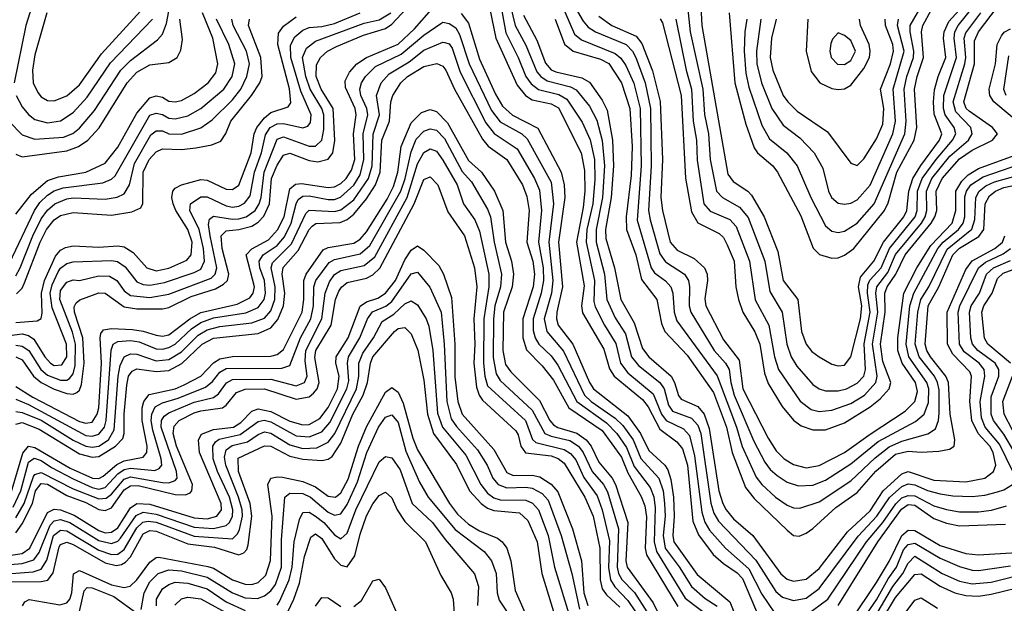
# Model space of a CAD drawing. Header units: inches. Extents: x 990535 to 1117859, y 769386 to 892122.
# Tile 979 of 1056: x 1064642 to 1067731, y 883577 to 885408. Entities that reach past the tile are written whole.
import ezdxf

# ---------------------------------------------------------------- set-up
doc = ezdxf.new("R2010")
doc.units = ezdxf.units.IN
doc.header["$MEASUREMENT"] = 0
doc.layers.add('B0868', color=7, linetype='Continuous')

msp = doc.modelspace()

# ---------------------------------------------------------------- linework, layer by layer
at = {"layer": 'B0868', "color": 5}
for points, elevation in [([(1064610, 886140.8), (1064730, 886195.1), (1064830, 886208.1), (1064870, 886202.6), (1064970, 886162), (1065001.1, 886141.1), (1065024.3, 886110), (1065026.1, 886090), (1065016, 886070), (1064985.6, 886034.4), (1064964.4, 885995.6), (1064941.3, 885910), (1064923.4, 885870), (1064754.2, 885550), (1064693.7, 885470), (1064673.6, 885430), (1064661.7, 885390), (1064625, 885210)], 4160), ([(1066152.8, 885572.8), (1066196.3, 885390), (1066230, 885327.9), (1066264.9, 885244.9), (1066276.8, 885230), (1066296.5, 885216.5), (1066370, 885197.3), (1066388, 885188), (1066430, 885136.6), (1066453.1, 885093.1), (1066469.6, 885029.6), (1066476.8, 884950), (1066470.3, 884850), (1066450.3, 884750), (1066450.7, 884710), (1066477, 884610), (1066484.3, 884530), (1066510, 884472.2), (1066542.7, 884422.7), (1066561.4, 884350), (1066583.1, 884323.1), (1066650.3, 884270), (1066663.9, 884250), (1066678.1, 884198.1), (1066690, 884179.7), (1066750, 884158.1), (1066770, 884136.3), (1066778.8, 884110), (1066810.7, 883890.7), (1066820, 883860), (1066834.1, 883834.1), (1066952.1, 883712.1), (1067014.2, 883614.2), (1067035.6, 883595.6), (1067070, 883585.4), (1067110, 883592.9), (1067150, 883623), (1067272.4, 883787.6), (1067331.3, 883850), (1067370.7, 883909.3), (1067410, 883943.4), (1067430, 883951.5), (1067450, 883948.6), (1067490, 883931), (1067530, 883920.1), (1067570, 883913.7), (1067630, 883912), (1067670, 883915.8), (1067710, 883926.1), (1067730, 883932.9), (1067756.5, 883950)], 3960), ([(1064609, 885089), (1064650, 885046.5), (1064690, 885033.6), (1064779.9, 885040.1), (1064808.7, 885051.3), (1064830, 885067.6), (1064876.7, 885123.3), (1064959.8, 885250), (1064990, 885280.2), (1065074.7, 885345.3), (1065090, 885362.5), (1065103.2, 885396.8), (1065128.1, 885530)], 4140), ([(1066359.5, 885490), (1066410, 885403.4), (1066425.3, 885385.3), (1066448.3, 885370), (1066544.7, 885330), (1066564.4, 885310), (1066575.2, 885290), (1066604.2, 885210), (1066620.8, 885130), (1066623.7, 884950), (1066615.4, 884810), (1066619.9, 884779.9), (1066650, 884673.9), (1066668.5, 884648.5), (1066727.6, 884610), (1066740.1, 884590), (1066743.9, 884570), (1066742.9, 884510), (1066748.2, 884490), (1066820.7, 884370), (1066856.9, 884330), (1066868.4, 884310), (1066872.7, 884270), (1066883.6, 884230), (1066945.4, 884085.4), (1066980.2, 884020.2), (1066997, 883997), (1067018.3, 883978.3), (1067050, 883957.1), (1067085.1, 883945.1), (1067130, 883947.7), (1067170, 883963.1), (1067250, 884014.4), (1067335.8, 884084.2), (1067452.7, 884147.3), (1067479.3, 884170), (1067493, 884207), (1067494.2, 884250), (1067487.8, 884270), (1067431.2, 884350), (1067422.9, 884390), (1067434.7, 884510), (1067447.5, 884550), (1067522.4, 884690), (1067539.3, 884710), (1067587.3, 884750), (1067601.5, 884770), (1067607.6, 884790), (1067607.5, 884852.5), (1067612.2, 884870), (1067625.9, 884890), (1067664.5, 884915.5), (1067810, 884965.6)], 4060), ([(1064630, 884257.1), (1064683.3, 884223.3), (1064830, 884147.3), (1064850, 884141.7), (1064870, 884145.6), (1064885.5, 884170), (1064890.6, 884190), (1064898.6, 884330), (1064894.3, 884410), (1064896.5, 884423.5), (1064904.8, 884435.2), (1064930, 884439.5), (1064995.9, 884435.9), (1065030, 884431.3), (1065070, 884417.8), (1065090, 884415.1), (1065110, 884419.5), (1065176.1, 884470), (1065210, 884489), (1065324, 884516), (1065364.1, 884535.9), (1065374.7, 884550), (1065378.5, 884570), (1065352.4, 884670), (1065370.7, 884689.3), (1065422.4, 884717.6), (1065451.5, 884748.6), (1065471.5, 884790), (1065490, 884877), (1065507.9, 884892.1), (1065525.9, 884894.1), (1065610, 884881.2), (1065630, 884883.7), (1065650, 884894.2), (1065666.6, 884910), (1065683.5, 884936.5), (1065693.4, 884970), (1065689.7, 885050.3), (1065697.3, 885110), (1065694.2, 885130), (1065664.2, 885195.8), (1065663.8, 885216.2), (1065676.6, 885243.4), (1065700.3, 885270), (1065730.3, 885289.7), (1065830, 885331.8), (1065880.9, 885379.1), (1065950, 885458.3)], 3880), ([(1066110, 885478.3), (1066136.3, 885350), (1066203, 885203), (1066229.2, 885170), (1066250, 885157.3), (1066310, 885144.1), (1066332.2, 885132.2), (1066403.3, 884990), (1066414.6, 884934.6), (1066415.4, 884870), (1066410, 884818.5), (1066389.2, 884710), (1066412.6, 884572.6), (1066404.5, 884510), (1066407.9, 884487.9), (1066474.3, 884374.3), (1066492.5, 884312.5), (1066507.4, 884290), (1066596.3, 884216.3), (1066613.6, 884193.6), (1066650, 884123), (1066703.9, 884083.9), (1066721.1, 884061.1), (1066736.9, 884010), (1066754.1, 883834.1), (1066771.3, 883791.3), (1066817.6, 883730), (1066850, 883701.3), (1066892.6, 883672.6), (1066910, 883654.3), (1066976.8, 883496.8)], 3920), ([(1066148.4, 885470), (1066167, 885367), (1066205.8, 885290), (1066230, 885230), (1066246.8, 885206.8), (1066269.4, 885189.4), (1066333.3, 885173.3), (1066359.2, 885159.2), (1066406.5, 885086.5), (1066431.7, 885031.7), (1066445.2, 884970), (1066446.3, 884906.3), (1066440, 884830), (1066421.8, 884750), (1066419.1, 884710), (1066445, 884590), (1066443.8, 884523.8), (1066447.5, 884507.5), (1066476.4, 884450), (1066512.4, 884392.4), (1066526.9, 884330), (1066550, 884299.7), (1066630, 884234.3), (1066655.6, 884170), (1066670, 884150), (1066724.4, 884124.4), (1066743.3, 884103.3), (1066759.3, 884039.3), (1066782.3, 883862.3), (1066791.6, 883831.6), (1066806.4, 883806.4), (1066856.5, 883750), (1066930, 883685.4), (1066970, 883605), (1067010, 883546.7)], 3940), ([(1066651, 885411), (1066658.5, 885398.5), (1066717.4, 885170), (1066731.3, 884911.3), (1066750, 884804.8), (1066770, 884770.5), (1066836.9, 884736.9), (1066850, 884725), (1066862, 884702), (1066883.5, 884650), (1066888.7, 884570), (1066897.2, 884530), (1066910.6, 884490), (1066948.3, 884428.3), (1066964.6, 884390), (1066978.8, 884298.8), (1066990, 884266.7), (1067034, 884194), (1067070, 884152), (1067094.2, 884134.2), (1067130, 884121.1), (1067170, 884121.2), (1067230, 884143.4), (1067310, 884193.5), (1067341.2, 884218.8), (1067369.7, 884250), (1067375.1, 884270), (1067350, 884335.9), (1067342.8, 884390), (1067357.1, 884490), (1067356.5, 884550), (1067364, 884570), (1067391.1, 884610), (1067419.9, 884670), (1067502.1, 884770), (1067513.2, 884790), (1067519, 884810), (1067517.1, 884870), (1067536.3, 884910), (1067590, 884971.6), (1067630, 884998.5), (1067694.4, 885030), (1067709.9, 885050), (1067693.9, 885070), (1067620.7, 885120.7), (1067611.1, 885130), (1067604.1, 885150), (1067637.4, 885270), (1067637.8, 885342.2), (1067650.4, 885370), (1067710, 885448.8)], 4120), ([(1066737.2, 885450), (1066745.1, 885370), (1066785.1, 885190), (1066790.4, 885110.4), (1066803.1, 885050), (1066808.1, 884970), (1066827.7, 884870), (1066846.9, 884850), (1066900.4, 884820.4), (1066927.9, 884787.9), (1066979.9, 884650), (1066995.5, 884555.5), (1067034.3, 884490), (1067049.3, 884390), (1067062.8, 884350), (1067080.7, 884320.7), (1067130, 884263.8), (1067150, 884249.7), (1067170, 884243.4), (1067210, 884243.3), (1067235.6, 884250), (1067270, 884267.8), (1067290.2, 884290), (1067295.7, 884310), (1067291, 884391), (1067310.7, 884490), (1067301.7, 884550), (1067303.4, 884576.6), (1067309.5, 884590.5), (1067344.8, 884630), (1067370.8, 884690), (1067451.3, 884790), (1067457.6, 884810), (1067458.5, 884870), (1067473.3, 884910), (1067517.1, 884970), (1067568.7, 885030), (1067578.8, 885050), (1067574.2, 885070), (1067545.8, 885110), (1067540.1, 885130), (1067541.7, 885170), (1067581.1, 885290), (1067573.3, 885350), (1067576, 885370), (1067586, 885390), (1067634.5, 885450)], 4160), ([(1066779.2, 885450), (1066782.4, 885390), (1066863.8, 884923.8), (1066880.1, 884900.1), (1066926.9, 884870), (1066938, 884858), (1066977.6, 884790), (1067021.1, 884681.1), (1067036.9, 884590), (1067083.4, 884530), (1067095.3, 884430), (1067110, 884389.5), (1067127.4, 884367.4), (1067150, 884350.1), (1067190, 884327.4), (1067210, 884322), (1067230, 884324.2), (1067249.6, 884350.4), (1067280.3, 884470), (1067284.3, 884510), (1067273.4, 884570), (1067280.2, 884599.8), (1067321.9, 884650), (1067351.8, 884710), (1067416.3, 884790), (1067425.5, 884810), (1067431.5, 884870), (1067443.7, 884910), (1067468.8, 884951.2), (1067528.2, 885030), (1067535.3, 885050), (1067511.4, 885111.4), (1067508.8, 885150), (1067512.3, 885187.7), (1067523.7, 885230), (1067547.8, 885290), (1067540.7, 885350), (1067542.7, 885370), (1067557.4, 885402.6), (1067599.9, 885450)], 4180), ([(1066923.8, 885410), (1066916.7, 885370), (1066915.3, 885310), (1066920.4, 885240.4), (1066930, 885196.3), (1066970, 885077.3), (1066994.8, 885034.8), (1067048.8, 884990), (1067081.4, 884950), (1067124.2, 884850), (1067170, 884761.3), (1067190, 884744.4), (1067210, 884740.5), (1067230, 884744.5), (1067270, 884770.1), (1067322.6, 884830), (1067418.7, 885050), (1067423.6, 885090), (1067417.4, 885190), (1067425.6, 885230), (1067446.3, 885290), (1067447.7, 885310), (1067435.4, 885370), (1067436, 885390), (1067477.7, 885462.3)], 4240), ([(1064610, 884417.1), (1064650, 884422.6), (1064670, 884417.5), (1064686.2, 884406.2), (1064720.6, 884350), (1064739.4, 884330), (1064750, 884323.1), (1064774.8, 884325.2), (1064789.7, 884350), (1064789.6, 884390), (1064744.4, 884504.4), (1064738.3, 884550), (1064744.2, 884575.8), (1064763.4, 884616.6), (1064770, 884628.2), (1064790, 884642.7), (1064810, 884647.9), (1064930, 884652.4), (1064949, 884649), (1064973, 884633), (1065010, 884585.3), (1065030, 884577), (1065050, 884575.5), (1065096.6, 884583.4), (1065190, 884614.5), (1065210, 884625.7), (1065222.4, 884650), (1065218.4, 884690), (1065205, 884750), (1065176.4, 884810), (1065178.3, 884830), (1065210, 884852.2), (1065230, 884852.3), (1065290, 884823.8), (1065310, 884820.3), (1065330, 884823.1), (1065348, 884832), (1065365, 884855), (1065379, 884930), (1065400.9, 884990), (1065413.5, 885046.5), (1065428, 885070), (1065450, 885081.5), (1065470, 885083), (1065531, 885069), (1065545.8, 885074.2), (1065554.5, 885085.5), (1065556.9, 885110), (1065524.4, 885184.4), (1065493.2, 885290), (1065492, 885328), (1065505.3, 885354.7), (1065530, 885375.7), (1065550, 885383.5), (1065590, 885386.4), (1065630, 885395.9), (1065710, 885429.5)], 3960), ([(1064630, 884798), (1064678.8, 884861.2), (1064730, 884903.8), (1064764.5, 884915.5), (1064850, 884930), (1064910, 884958), (1064950, 885008.2), (1065010, 885114.9), (1065050, 885163.1), (1065070, 885168.9), (1065090, 885164.7), (1065110, 885153), (1065130, 885150.7), (1065150, 885154.4), (1065190, 885176.4), (1065233.3, 885210), (1065258, 885242), (1065263.7, 885270), (1065248.1, 885350), (1065215.6, 885430)], 4080), ([(1064630, 884386.5), (1064650, 884384.2), (1064670.4, 884370.4), (1064708.4, 884310), (1064730, 884292.8), (1064770, 884276.8), (1064790, 884276.8), (1064798, 884282), (1064810, 884296.9), (1064816.5, 884323.5), (1064817.7, 884390), (1064808.1, 884428.1), (1064767.8, 884530), (1064770, 884558), (1064790, 884584.7), (1064810, 884591.7), (1064830, 884590.1), (1064890, 884604.4), (1064923.9, 884603.9), (1064946.7, 884590), (1064970, 884557.4), (1064990, 884542.3), (1065050, 884536.8), (1065110, 884546.8), (1065242.6, 884597.4), (1065255.8, 884610), (1065260.7, 884630), (1065239.4, 884730), (1065234.5, 884765.5), (1065237.8, 884782.2), (1065250, 884791.7), (1065310, 884781.9), (1065330, 884783.7), (1065352.3, 884790), (1065380.8, 884810), (1065393.9, 884830), (1065399.5, 884850), (1065408.8, 884930), (1065450, 885033.1), (1065470, 885040.5), (1065550, 885011.1), (1065570, 885011.4), (1065590.1, 885029.9), (1065596.1, 885063.9), (1065596.3, 885110), (1065590.5, 885130), (1065554, 885190), (1065540, 885230), (1065529.8, 885290), (1065541.5, 885318.5), (1065570, 885340.6), (1065723.1, 885396.9), (1065770, 885408.3), (1065806.8, 885430)], 3940), ([(1064630.5, 884350.5), (1064650, 884341.3), (1064685.2, 884290), (1064710, 884269.5), (1064750, 884248.8), (1064790, 884234.7), (1064810, 884232.6), (1064821.5, 884238.5), (1064830, 884245.8), (1064836.4, 884263.6), (1064844.8, 884330), (1064840.4, 884410), (1064814.4, 884490), (1064812.7, 884507.3), (1064819.9, 884520.1), (1064831.3, 884528.7), (1064890, 884551.2), (1064910, 884550.1), (1064970, 884507.2), (1065010, 884501.2), (1065090, 884500.7), (1065110, 884505.6), (1065180.1, 884539.9), (1065256.3, 884563.7), (1065282, 884578), (1065293.9, 884590), (1065298.6, 884610), (1065277.8, 884690), (1065274.1, 884730), (1065290, 884745.9), (1065330, 884749.9), (1065370, 884760.4), (1065390, 884772.4), (1065408.5, 884791.4), (1065425.8, 884830), (1065431.9, 884910), (1065450, 884951.9), (1065470, 884983.4), (1065490, 884989.1), (1065550, 884966.1), (1065577.6, 884962.4), (1065609.6, 884970.4), (1065624.7, 884990), (1065630.8, 885029.2), (1065625.8, 885130), (1065587.5, 885190), (1065572.2, 885230), (1065573.2, 885266.8), (1065585.6, 885290), (1065608.3, 885310), (1065636, 885324), (1065720.3, 885359.7), (1065790, 885381), (1065810, 885394.1), (1065856.2, 885443.8)], 3920), ([(1064727.5, 885430), (1064690, 885297.6), (1064682.1, 885250), (1064684.7, 885210), (1064699.3, 885179.3), (1064710, 885166), (1064730, 885154.7), (1064750, 885153.6), (1064790, 885169.7), (1064830, 885204.1), (1064899.3, 885300.7), (1065032.3, 885447.7)], 4180), ([(1066027.7, 885427.7), (1066050, 885397.4), (1066084.4, 885284.4), (1066134.8, 885174.8), (1066157.3, 885137.3), (1066188.5, 885108.5), (1066268, 885068), (1066340.8, 884930), (1066350.2, 884890.2), (1066352, 884850), (1066332.1, 884710), (1066345.2, 884570), (1066326.9, 884490), (1066325.8, 884470), (1066332, 884450), (1066377.1, 884390), (1066430, 884270), (1066442.8, 884250), (1066550, 884164.8), (1066590, 884110.1), (1066616.2, 884056.2), (1066666.6, 884010), (1066675.6, 883995.6), (1066685, 883965), (1066692.9, 883910), (1066695.8, 883850), (1066690.9, 883790), (1066694.6, 883770), (1066767.1, 883667.2), (1066870, 883581.4), (1066885, 883545)], 3880), ([(1066222.8, 885422.8), (1066264.1, 885344.1), (1066292, 885272), (1066310, 885251.4), (1066324.4, 885244.4), (1066405.8, 885225.8), (1066430, 885212.5), (1066470, 885156.2), (1066484.7, 885124.7), (1066501.9, 885030), (1066505.1, 884950), (1066497.6, 884850), (1066480.1, 884750), (1066481.4, 884721.4), (1066508.4, 884630), (1066527.9, 884530), (1066570, 884457.1), (1066596, 884376), (1066615.6, 884350), (1066686.4, 884290), (1066696.8, 884270), (1066708.5, 884228.5), (1066717.3, 884217.3), (1066770, 884194.9), (1066790, 884170.4), (1066805.4, 884125.4), (1066835.7, 883930), (1066847.7, 883890), (1066858.6, 883870), (1066881.9, 883841.9), (1066942.6, 883790), (1067030, 883669.7), (1067050, 883652.6), (1067070, 883646.5), (1067110, 883652.7), (1067150, 883685.9), (1067238.9, 883801.1), (1067310, 883867.2), (1067350.9, 883930), (1067410, 883983.4), (1067430, 883990.2), (1067510, 883963.4), (1067610, 883958), (1067670.2, 883969.8), (1067697.7, 883990), (1067704.2, 884010), (1067696.5, 884050), (1067685.2, 884070), (1067648.9, 884110), (1067629, 884150), (1067623.2, 884210), (1067627.7, 884290), (1067623, 884303), (1067570, 884358.2), (1067553.2, 884390), (1067552, 884490), (1067610, 884624.8), (1067630, 884651.8), (1067701.2, 884690), (1067725, 884710), (1067732.9, 884730)], 3980), ([(1066352.5, 885432.5), (1066383.2, 885363.2), (1066404.6, 885344.6), (1066510, 885302.1), (1066527.8, 885287.8), (1066544.2, 885264.2), (1066568.8, 885208.8), (1066589.1, 885130), (1066591.5, 884950), (1066578.9, 884778.9), (1066622.9, 884630), (1066633.7, 884613.7), (1066668.6, 884588.6), (1066684.5, 884570), (1066691.4, 884550), (1066695.3, 884490), (1066703.7, 884463.7), (1066830.6, 884290.6), (1066890.9, 884130), (1066908.6, 884068.6), (1066953, 883973), (1066970.1, 883950), (1067013.4, 883910), (1067050, 883884.4), (1067070, 883876.6), (1067090, 883874.9), (1067150, 883895.6), (1067250, 883961.6), (1067326.2, 884033.8), (1067370, 884068.2), (1067410, 884085.9), (1067491.7, 884108.3), (1067515.3, 884124.7), (1067525, 884150), (1067526.7, 884173.3), (1067526.4, 884246.4), (1067522, 884270), (1067511.8, 884290), (1067463.6, 884350), (1067451.1, 884390), (1067459.8, 884490), (1067469.5, 884530), (1067494.8, 884570), (1067551.4, 884688.6), (1067628.7, 884751.3), (1067638.5, 884781.5), (1067642, 884850), (1067652.3, 884870), (1067673.3, 884886.7), (1067700.7, 884899.3), (1067809.9, 884930)], 4040), ([(1066459.3, 885419.3), (1066499.7, 885390), (1066576.1, 885356.1), (1066594, 885334), (1066627.9, 885247.9), (1066651.2, 885151.2), (1066658.4, 884970), (1066653.5, 884850), (1066658.8, 884810), (1066683.3, 884710), (1066705.1, 884685.1), (1066758.5, 884658.5), (1066790.7, 884630), (1066799.4, 884610), (1066800.2, 884590), (1066792.1, 884532.1), (1066794.6, 884510), (1066850, 884403.6), (1066899.4, 884339.4), (1066911.2, 884250), (1066990, 884094.9), (1067015.7, 884055.7), (1067040.3, 884030), (1067070, 884012.4), (1067110, 884002.4), (1067150, 884009.5), (1067230, 884050), (1067310, 884108.1), (1067420.4, 884179.6), (1067450.4, 884210), (1067458.4, 884241.6), (1067452.1, 884270), (1067411.1, 884330), (1067396.9, 884370), (1067396.6, 884410), (1067415.7, 884550), (1067457, 884630), (1067500.6, 884699.4), (1067567.1, 884770), (1067578.8, 884810), (1067579.1, 884870), (1067598, 884902), (1067618.1, 884921.9), (1067650, 884941.1), (1067785.5, 884990)], 4080), ([(1066700.9, 885410), (1066732.6, 885250), (1066750, 885190), (1066754.5, 885090), (1066765.7, 885030), (1066767.6, 884967.6), (1066788.4, 884830), (1066807.9, 884807.9), (1066870, 884781.1), (1066890, 884759.1), (1066931.3, 884650), (1066949.1, 884529.1), (1066992.4, 884450), (1067010.5, 884350), (1067022.2, 884310), (1067091.1, 884211.1), (1067125.3, 884185.3), (1067150, 884178.8), (1067190, 884182.7), (1067250, 884204.1), (1067292.5, 884230), (1067328.2, 884270), (1067332, 884290), (1067317.4, 884390), (1067334.1, 884490), (1067327.9, 884550), (1067331.3, 884570), (1067365.4, 884614.6), (1067390, 884671.9), (1067471.2, 884770), (1067483.1, 884790), (1067488.4, 884810), (1067486.7, 884870), (1067504, 884910), (1067560, 884980), (1067618.6, 885030), (1067630.2, 885050), (1067625.7, 885070), (1067579, 885119), (1067570.5, 885150), (1067607.3, 885270), (1067610.6, 885290), (1067604.8, 885350), (1067610, 885367.4), (1067657.9, 885430)], 4140), ([(1066868.2, 885430), (1066885.7, 885210), (1066920.6, 885080.6), (1066946.6, 885006.6), (1066956.9, 884990), (1067005, 884950), (1067019.7, 884930), (1067092.3, 884792.3), (1067131.5, 884691.5), (1067151.7, 884671.7), (1067190, 884660.1), (1067210, 884661.3), (1067230, 884669.7), (1067258.8, 884690), (1067355.4, 884810), (1067366.5, 884833.5), (1067394.4, 884930), (1067448.8, 885030), (1067456.9, 885070), (1067449.8, 885190), (1067457.4, 885230), (1067478, 885290), (1067471.1, 885370), (1067476, 885390), (1067502, 885438)], 4220), ([(1064610, 884644), (1064688.4, 884810), (1064705.4, 884834.6), (1064730, 884857.6), (1064750, 884870.9), (1064778.9, 884881.1), (1064903.3, 884896.7), (1064930, 884907.5), (1064942.2, 884917.8), (1065050, 885108.3), (1065070, 885114.7), (1065090, 885110.8), (1065110, 885099.6), (1065130, 885097.1), (1065170, 885106.3), (1065210, 885130.1), (1065282.2, 885190), (1065309.2, 885230), (1065316.7, 885270), (1065298.3, 885330), (1065259.4, 885410)], 4060), ([(1064630, 884458.2), (1064696.7, 884463.3), (1064709.3, 884470.7), (1064712.8, 884487.2), (1064710.8, 884550), (1064720.1, 884590), (1064754.3, 884665.7), (1064770, 884685.5), (1064786.1, 884693.9), (1064810, 884699.1), (1064890, 884694.8), (1064950, 884699.1), (1064970, 884695.3), (1064997.9, 884677.9), (1065041.6, 884630), (1065070, 884620.4), (1065110, 884629), (1065166.4, 884653.6), (1065180.3, 884670), (1065183.8, 884710), (1065170.1, 884750), (1065132.1, 884810), (1065124.1, 884830), (1065119.6, 884850), (1065122.4, 884870), (1065130, 884879.6), (1065149.8, 884890), (1065210, 884906.9), (1065230, 884905), (1065290, 884876.9), (1065310, 884875.8), (1065330, 884889.2), (1065368.1, 884990), (1065378.1, 885050), (1065386.7, 885070), (1065410, 885100.6), (1065430, 885116.9), (1065484.8, 885135.2), (1065492.7, 885147.3), (1065489, 885191), (1065452.4, 885330), (1065454.1, 885365.9), (1065470, 885387.7), (1065510, 885417)], 3980), ([(1064630, 884985.8), (1064650, 884978.4), (1064790, 884997.1), (1064826.5, 885010), (1064855.5, 885030), (1064891.3, 885068.7), (1064979.8, 885210), (1065010, 885243.3), (1065050, 885266.5), (1065110, 885273.7), (1065136.6, 885290), (1065147.6, 885312.4), (1065153.4, 885346.6), (1065144.5, 885410)], 4120), ([(1064630, 884604.5), (1064644.2, 884630), (1064683.6, 884730), (1064710, 884783.7), (1064729.3, 884810.7), (1064753, 884830), (1064790, 884845.7), (1064810, 884848.8), (1064910, 884845.4), (1064948.2, 884851.8), (1064970, 884861.8), (1064986.7, 884890), (1065002.7, 884957.3), (1065053.3, 885046.7), (1065070, 885059.3), (1065090, 885059.5), (1065110, 885050.3), (1065150, 885049.1), (1065210.8, 885069.2), (1065246.1, 885093.9), (1065310, 885157.3), (1065335.5, 885190), (1065355.2, 885230), (1065363.6, 885270), (1065353.3, 885310), (1065312.1, 885390), (1065307.6, 885410)], 4040), ([(1064630, 884217.6), (1064670, 884200.3), (1064850, 884103.1), (1064870, 884101), (1064890, 884107.8), (1064908.1, 884130), (1064913.9, 884150), (1064928.8, 884371.2), (1064935.4, 884390), (1064950, 884398.2), (1064990, 884401.9), (1065017.3, 884397.3), (1065070, 884375.8), (1065090, 884374), (1065110, 884379.1), (1065130.1, 884389.9), (1065181.7, 884438.3), (1065210, 884458), (1065250, 884472.2), (1065351.6, 884488.4), (1065390, 884504.7), (1065408.7, 884530), (1065413.4, 884550), (1065410.1, 884590), (1065395.2, 884630), (1065393.6, 884650), (1065405.8, 884670), (1065450, 884699.9), (1065472.9, 884727.1), (1065493.5, 884770), (1065509.1, 884830.9), (1065516.3, 884843.7), (1065530, 884854.3), (1065550, 884855), (1065610, 884843.8), (1065630, 884844.1), (1065649.1, 884850.9), (1065690, 884888.6), (1065710, 884920.9), (1065722.1, 884970), (1065719.8, 885050), (1065734.6, 885110), (1065731.7, 885130), (1065712.7, 885170), (1065709.2, 885190), (1065714.4, 885210), (1065726.9, 885230), (1065758.8, 885261.2), (1065839.4, 885300.6), (1065910, 885359.7), (1065963.7, 885396.3), (1065970, 885400.1), (1065990, 885396.3), (1066010, 885382.4), (1066022.1, 885362.1), (1066051.8, 885270), (1066122.8, 885122.8), (1066150, 885087.9), (1066217.1, 885050), (1066234.7, 885034.7), (1066310, 884897.9), (1066316.7, 884830), (1066301.7, 884710), (1066314.7, 884590), (1066310.2, 884550), (1066287.7, 884470), (1066295.7, 884430), (1066347.8, 884367.8), (1066414.4, 884230), (1066435.3, 884210), (1066510, 884158.3), (1066534.4, 884134.4), (1066566.8, 884090), (1066591.2, 884031.2), (1066647.1, 883970), (1066660.4, 883930), (1066665.5, 883890), (1066667.1, 883850), (1066660.8, 883790), (1066667, 883750), (1066711.2, 883691.2), (1066749.4, 883629.4), (1066792.3, 883592.3), (1066830, 883567.5)], 3860), ([(1064631.3, 885170), (1064650, 885134.4), (1064670, 885110.5), (1064690, 885095.4), (1064730, 885084.2), (1064770, 885090.4), (1064810, 885117.3), (1064854.4, 885165.6), (1064927.5, 885272.5), (1065058.7, 885410)], 4160), ([(1064632.3, 884547.7), (1064650, 884566.1), (1064657.8, 884582.2), (1064706.2, 884710), (1064726.5, 884750), (1064750, 884780.7), (1064770, 884794.1), (1064810, 884803.2), (1064930, 884794.9), (1064994.5, 884805.5), (1065021.9, 884818.1), (1065028.4, 884831.6), (1065029.8, 884930), (1065048.3, 884970), (1065070, 884993.9), (1065090, 885002.5), (1065150, 885000.5), (1065194.3, 885005.7), (1065244.7, 885015.3), (1065273, 885027), (1065289, 885051), (1065305.1, 885090), (1065369.3, 885170), (1065395.7, 885210), (1065402.7, 885230), (1065398.7, 885290), (1065360.4, 885390), (1065362.7, 885410)], 4020), ([(1066321.6, 885410), (1066351.2, 885331.2), (1066378.2, 885310), (1066464.1, 885284.1), (1066490, 885270.7), (1066529.8, 885210), (1066556.6, 885130), (1066563.7, 885010), (1066560.5, 884919.5), (1066545.1, 884790), (1066545.8, 884750), (1066575.1, 884670), (1066592.8, 884592.8), (1066641.1, 884530), (1066655.4, 884455.4), (1066666.5, 884430), (1066735.7, 884355.7), (1066818.6, 884238.7), (1066859.4, 884130), (1066876.9, 884050), (1066919.7, 883939.7), (1066946.1, 883906.1), (1067050, 883806), (1067070, 883789.1), (1067087.5, 883787.5), (1067110, 883796.5), (1067130, 883811.2), (1067202.2, 883877.8), (1067270, 883924.5), (1067328.2, 883991.8), (1067390, 884044.5), (1067430, 884053.9), (1067470, 884050.6), (1067525.7, 884054.3), (1067559, 884061), (1067574.2, 884070), (1067576.3, 884090), (1067561.6, 884170), (1067555.8, 884270), (1067548, 884290), (1067499.9, 884350), (1067488.2, 884370), (1067483.1, 884390), (1067492.6, 884510), (1067525.7, 884570), (1067569.8, 884670.2), (1067590, 884691), (1067651.6, 884728.4), (1067666.7, 884750), (1067671.5, 884830), (1067684.8, 884855.2), (1067703.4, 884870), (1067730, 884881.8), (1067810, 884898.3)], 4020), ([(1066967.2, 885410), (1066953.3, 885310), (1066954.4, 885270), (1066969.4, 885210), (1067001.6, 885130), (1067037.7, 885077.7), (1067090, 885037.4), (1067134.1, 884990), (1067162.2, 884942.2), (1067179.7, 884870), (1067189, 884850), (1067210, 884832.4), (1067229.4, 884829.4), (1067250, 884832.3), (1067270, 884843), (1067310, 884888.6), (1067380.9, 885050), (1067390, 885090), (1067382.4, 885190), (1067416.9, 885310), (1067396.2, 885390), (1067399.1, 885410)], 4260), ([(1067015.2, 885410), (1067000.4, 885350), (1066996.4, 885290), (1067005.1, 885250), (1067037.8, 885170), (1067051.5, 885150), (1067081.3, 885121.3), (1067176, 885056), (1067250, 884957.8), (1067270, 884950.2), (1067290, 884972), (1067330, 885034.5), (1067350, 885080.6), (1067353.1, 885130), (1067342.4, 885190), (1067374.2, 885270), (1067383.7, 885310), (1067381, 885330), (1067358.6, 885390), (1067357.4, 885410)], 4280), ([(1067114.3, 885410), (1067109.1, 885310), (1067125.5, 885245.5), (1067151.9, 885210), (1067190, 885192.1), (1067210, 885188.8), (1067230, 885190.8), (1067250, 885203.3), (1067290, 885255.2), (1067308.3, 885290), (1067310.7, 885310), (1067307, 885330), (1067279.5, 885390), (1067276.3, 885410)], 4320), ([(1067794.4, 885070), (1067698.7, 885150), (1067685.7, 885170), (1067684.1, 885190), (1067703.2, 885270), (1067708.2, 885330), (1067722.1, 885357.9), (1067731.1, 885368.9), (1067750, 885379.6)], 4080), ([(1064630, 884178.7), (1064650, 884176), (1064710, 884151.1), (1064810, 884089.1), (1064849.3, 884070), (1064870, 884066.5), (1064890, 884070.2), (1064920.4, 884090), (1064938.8, 884121.2), (1064951.3, 884290), (1064957.4, 884322.6), (1064970.2, 884349.8), (1064990, 884359.4), (1065010, 884358.8), (1065070, 884337.8), (1065110, 884341.4), (1065150, 884366.2), (1065201.9, 884418.1), (1065230, 884435.2), (1065270, 884445.6), (1065370, 884457.2), (1065410, 884472), (1065430, 884494.4), (1065442.9, 884530), (1065443.8, 884570), (1065430.7, 884630), (1065434.9, 884645.1), (1065494.6, 884705.4), (1065539.7, 884800.3), (1065550, 884810.8), (1065630, 884806.6), (1065650, 884811.2), (1065690, 884842.7), (1065736.9, 884910), (1065748.1, 884950), (1065751.1, 885048.9), (1065771, 885110), (1065761.8, 885170), (1065776.3, 885210), (1065801.1, 885238.9), (1065863.7, 885276.3), (1065910, 885312.2), (1065970, 885337.5), (1065976.2, 885336.2), (1065990, 885332.3), (1065998.7, 885318.7), (1066023.7, 885243.7), (1066104.5, 885084.5), (1066130.8, 885050.8), (1066202.8, 885002.8), (1066256.9, 884910), (1066272.9, 884872.9), (1066279.1, 884810), (1066269.3, 884710), (1066284.5, 884630), (1066285.6, 884590), (1066278.4, 884550), (1066252.7, 884470), (1066253.1, 884433.1), (1066259.3, 884410), (1066270.5, 884390.5), (1066310, 884353.2), (1066330, 884324.6), (1066389.9, 884209.9), (1066483.4, 884143.4), (1066515.2, 884110), (1066545.8, 884065.8), (1066570, 884005.8), (1066620, 883940), (1066631.1, 883911.1), (1066636.3, 883876.3), (1066632.7, 883770), (1066639.8, 883739.8), (1066730, 883593.2), (1066811.1, 883531.1)], 3840), ([(1067737.3, 885170), (1067730, 885189.1), (1067745.6, 885294.4)], 4060), ([(1064630, 884139.2), (1064650, 884144.2), (1064703.2, 884123.2), (1064830, 884046.3), (1064870, 884035), (1064890, 884037.8), (1064943.3, 884070), (1064966.1, 884093.9), (1064970.3, 884110), (1064970.4, 884170), (1064978.7, 884261.3), (1064983.8, 884290), (1064994.7, 884305.3), (1065010, 884312.2), (1065070, 884304.5), (1065110, 884307), (1065151, 884329), (1065214.9, 884390), (1065250, 884409.3), (1065390, 884424), (1065430, 884441.1), (1065452.2, 884467.8), (1065470.3, 884510), (1065474.5, 884550), (1065465.9, 884610), (1065469, 884631), (1065516.2, 884683.8), (1065550, 884749.4), (1065559.8, 884760.2), (1065571.1, 884768.9), (1065648.1, 884771.9), (1065670, 884780.8), (1065690, 884797.5), (1065730, 884846), (1065758.1, 884890), (1065772.8, 884930), (1065778.2, 885030), (1065802, 885090), (1065806.3, 885150), (1065812.7, 885170), (1065837.4, 885210), (1065858.5, 885230), (1065910, 885261.6), (1065950.7, 885270.7), (1065970, 885262.2), (1065978.7, 885250), (1066006.6, 885190), (1066093.7, 885033.7), (1066111.6, 885011.6), (1066170.6, 884970), (1066219.1, 884890), (1066233.6, 884853.6), (1066240, 884810), (1066233.5, 884710), (1066251.5, 884650), (1066256.8, 884610), (1066252.8, 884570), (1066220.3, 884470), (1066220.7, 884410), (1066231.8, 884371.8), (1066281.8, 884321.8), (1066317.3, 884277.3), (1066364.6, 884190), (1066470, 884119.4), (1066530, 884035.9), (1066550, 883986.2), (1066592.1, 883912.1), (1066603.1, 883883.1), (1066608.6, 883848.6), (1066604.9, 883750), (1066608.9, 883728.9), (1066706.6, 883566.6)], 3820), ([(1064610, 883906.3), (1064652.5, 884047.5), (1064670, 884070.3), (1064690, 884065.6), (1064800.9, 884000.9), (1064870.3, 883969.7), (1064890, 883968.4), (1064904.2, 883975.8), (1064947.4, 884012.6), (1064970, 884024.2), (1065030, 884035.3), (1065041.6, 884050), (1065041.9, 884070), (1065026.3, 884150), (1065026.8, 884190), (1065031.5, 884210), (1065048.1, 884231.9), (1065130, 884249.5), (1065158, 884262), (1065210.5, 884289.5), (1065250, 884331.2), (1065270, 884344.1), (1065310, 884351), (1065430, 884352.8), (1065450, 884358), (1065470, 884373.3), (1065528.3, 884490), (1065533.9, 884530), (1065533.2, 884590), (1065540.9, 884610), (1065594.4, 884685.6), (1065610, 884693.7), (1065690, 884706.7), (1065710, 884719.3), (1065730, 884742.2), (1065795.1, 884844.9), (1065814.8, 884885.2), (1065828.9, 884930), (1065838.6, 885010), (1065870, 885085), (1065902.5, 885117.5), (1065930, 885126.5), (1065950, 885120.2), (1065984.2, 885084.2), (1066050, 884966.9), (1066090.9, 884930), (1066131.4, 884870), (1066158.1, 884810), (1066166.1, 884710), (1066184.6, 884650), (1066191.8, 884610), (1066187, 884570), (1066160.1, 884490), (1066158.1, 884370), (1066166.3, 884326.3), (1066182.7, 884302.7), (1066273.2, 884213.2), (1066304.9, 884150), (1066316.5, 884136.5), (1066330, 884128.2), (1066390, 884110.6), (1066418.9, 884090), (1066434.8, 884070), (1066459.4, 884019.4), (1066501.3, 883970), (1066511.6, 883950), (1066550.5, 883830), (1066544.2, 883710), (1066547.7, 883690), (1066630, 883578.4), (1066664.8, 883504.8)], 3780), ([(1064621.7, 883878.3), (1064645.7, 883930), (1064670, 884019.7), (1064687.6, 884032.4), (1064710, 884024.8), (1064742.5, 884002.5), (1064810, 883966.9), (1064870, 883939.7), (1064890, 883934.9), (1064910, 883940), (1064950, 883982.9), (1064970, 883996.4), (1064990, 884000.6), (1065066.5, 883993.5), (1065079.9, 884000.1), (1065087.9, 884010), (1065086, 884030), (1065059.7, 884119.7), (1065055, 884150), (1065056.6, 884170), (1065066.9, 884193.1), (1065090, 884206.2), (1065139.7, 884220.3), (1065224.8, 884255.2), (1065246.9, 884273.1), (1065270, 884302.2), (1065290, 884313.8), (1065464.9, 884315.1), (1065490, 884322.9), (1065523.4, 884410), (1065555.4, 884470), (1065563.8, 884510), (1065565.2, 884570), (1065570.8, 884590), (1065613.6, 884646.4), (1065630, 884655.6), (1065710, 884673.3), (1065740.4, 884699.6), (1065837.5, 884870), (1065851.1, 884910), (1065870, 884993.8), (1065886.5, 885033.5), (1065910, 885058.8), (1065930, 885066.3), (1065950, 885061.8), (1065975.3, 885035.3), (1066030, 884932.4), (1066059.2, 884899.2), (1066110, 884813.7), (1066119, 884790), (1066130.8, 884710), (1066154.1, 884610), (1066150.8, 884570), (1066133.1, 884510), (1066128.7, 884470), (1066127.7, 884347.7), (1066136.5, 884296.5), (1066150, 884276.5), (1066250, 884182.7), (1066290, 884110.1), (1066310, 884101.1), (1066367.7, 884087.7), (1066395.1, 884070), (1066410.2, 884050), (1066438.5, 883990), (1066474, 883950), (1066486.4, 883926.4), (1066520.5, 883810), (1066516.3, 883690), (1066520.7, 883670), (1066531.7, 883651.7), (1066570.7, 883610.7), (1066609.9, 883550)], 3760), ([(1064630, 883845.4), (1064656.3, 883890), (1064685.7, 883974.3), (1064690, 883981.4), (1064710, 883987.4), (1064810, 883936), (1064890, 883904.2), (1064913.7, 883906.3), (1064930, 883918.9), (1064970, 883966.4), (1064990, 883973.2), (1065090, 883955.5), (1065110, 883954.8), (1065130, 883961.7), (1065135.8, 883970), (1065134.2, 883990), (1065086.4, 884130), (1065087.3, 884150), (1065095.6, 884164.4), (1065110, 884174.8), (1065190, 884208.4), (1065250, 884222.2), (1065266, 884234), (1065291.3, 884268.7), (1065310, 884279), (1065430, 884280.4), (1065510, 884259.1), (1065536, 884270), (1065543.8, 884290), (1065537.4, 884337.4), (1065539.8, 884370), (1065590.2, 884469.8), (1065600.2, 884550), (1065614.3, 884585.7), (1065630, 884608.5), (1065650, 884621.7), (1065723.3, 884636.7), (1065756.4, 884663.6), (1065858.1, 884850), (1065890, 884955.8), (1065910, 884991.1), (1065930, 885002.8), (1065950, 884995.7), (1065970, 884967), (1066014.5, 884890), (1066035, 884830), (1066070, 884780.4), (1066084.3, 884744.3), (1066114.5, 884610), (1066113.9, 884570), (1066098.1, 884470), (1066097.7, 884330), (1066101.2, 884290), (1066110, 884259.4), (1066229, 884150), (1066251.3, 884091.3), (1066261.9, 884081.9), (1066350, 884059.8), (1066370, 884047.3), (1066386.6, 884026.6), (1066412.1, 883972.1), (1066453.6, 883913.6), (1066469.5, 883870), (1066492.5, 883772.5), (1066489.6, 883689.6), (1066495.5, 883650), (1066509, 883629), (1066550, 883586.1), (1066573.8, 883550)], 3740), ([(1064630, 883797.8), (1064650, 883826.4), (1064682.7, 883890), (1064692.3, 883930), (1064710, 883952.4), (1064730, 883950.9), (1064790, 883915.5), (1064850, 883892.9), (1064890, 883871.4), (1064910, 883867.8), (1064930, 883876.9), (1064970, 883932.4), (1064990, 883945.2), (1065013.9, 883946.1), (1065130, 883918), (1065162.3, 883917.7), (1065176.7, 883923.3), (1065182.7, 883930), (1065184.5, 883950), (1065134.1, 884070), (1065123.5, 884110), (1065127, 884133), (1065142.6, 884150), (1065190, 884174.5), (1065210, 884181.3), (1065278.1, 884190), (1065290, 884198.5), (1065321.9, 884238.1), (1065350, 884249.2), (1065410.2, 884250.2), (1065510, 884217.7), (1065550, 884225), (1065564, 884236), (1065575.1, 884250), (1065581.8, 884270), (1065567.9, 884347.9), (1065571.1, 884370), (1065619, 884450), (1065633.4, 884530), (1065643.6, 884556.4), (1065651.3, 884568.7), (1065670, 884583.1), (1065730, 884597.5), (1065750, 884607.2), (1065771.9, 884628.1), (1065879.5, 884830), (1065910, 884906.7), (1065930, 884915.2), (1065953.7, 884890), (1065985.6, 884805.6), (1066037.7, 884730), (1066068.7, 884630), (1066076.2, 884570), (1066067.4, 884470), (1066070.3, 884390), (1066067.2, 884330), (1066075.4, 884255.4), (1066083.4, 884230), (1066094.5, 884214.5), (1066198.2, 884118.2), (1066205.8, 884105.8), (1066214.4, 884070), (1066229, 884049), (1066310, 884039.3), (1066331.1, 884031.1), (1066350, 884016.4), (1066415.6, 883910), (1066441, 883850), (1066462.5, 883750), (1066463.4, 883650), (1066470, 883622.7), (1066483.5, 883603.5), (1066524.5, 883564.5)], 3720), ([(1064550, 883718.7), (1064650, 883733.6), (1064673.8, 883750), (1064730, 883862.2), (1064750, 883872.7), (1064770, 883869.9), (1064813.3, 883853.3), (1064890, 883804.8), (1064910, 883798.1), (1064930, 883799.9), (1064950, 883813.5), (1064990, 883876), (1065010, 883890.3), (1065050, 883887.7), (1065190, 883844.6), (1065230, 883842.1), (1065261, 883850), (1065275.2, 883870), (1065274.8, 883890), (1065206.7, 884050), (1065202.8, 884090), (1065212.9, 884107.1), (1065250, 884122.4), (1065312.5, 884130), (1065335.9, 884144.1), (1065370, 884180.2), (1065390, 884187.5), (1065430, 884178.7), (1065490, 884148), (1065530, 884136.9), (1065550, 884138), (1065583.5, 884156.5), (1065610, 884190.9), (1065638.9, 884250), (1065644.4, 884290), (1065634.4, 884330), (1065635.2, 884350), (1065672.7, 884410), (1065710, 884509.7), (1065730, 884523.2), (1065765.4, 884534.6), (1065790, 884550), (1065821.1, 884590), (1065850, 884654.9), (1065870, 884685.3), (1065890, 884698.4), (1065910, 884685.2), (1065956.9, 884636.9), (1065972.1, 884610), (1065996.8, 884536.8), (1066007.6, 884390), (1066007.7, 884287.7), (1066017, 884210), (1066030.3, 884170.3), (1066130, 884059.9), (1066170, 883987.4), (1066190, 883977.4), (1066250, 883978.4), (1066273.7, 883973.7), (1066310, 883950.3), (1066330, 883926.9), (1066376, 883810), (1066404.5, 883710), (1066412.4, 883610), (1066424.7, 883570)], 3680), ([(1067758.2, 883990), (1067716.3, 884076.2), (1067671.5, 884130), (1067659.1, 884159.1), (1067655, 884210), (1067669.5, 884290), (1067667.9, 884310), (1067652.3, 884330), (1067605.6, 884365.6), (1067590.6, 884390), (1067586.1, 884490), (1067591.4, 884510), (1067649.8, 884630), (1067672.6, 884647.4), (1067727, 884673), (1067750.7, 884690)], 3960), ([(1067798.4, 883990), (1067730, 884107.8), (1067697.5, 884150), (1067689.5, 884170), (1067690, 884224.9), (1067714.4, 884290), (1067714.1, 884310), (1067702.3, 884330), (1067648.2, 884370), (1067631.5, 884390), (1067626.1, 884410), (1067622, 884490), (1067626.9, 884510), (1067653.2, 884550), (1067675.1, 884610), (1067697.3, 884630), (1067750, 884652.1)], 3940), ([(1064472.8, 883687.2), (1064650, 883702.2), (1064686.9, 883713.1), (1064703.6, 883736.4), (1064738.1, 883821.9), (1064750, 883836.1), (1064770, 883840.3), (1064799.1, 883830), (1064890, 883773.4), (1064930, 883764.2), (1064950, 883772.1), (1064959, 883781), (1065007.5, 883852.5), (1065030, 883862.6), (1065070, 883856.5), (1065190, 883815.6), (1065250, 883811.7), (1065290, 883820.7), (1065300, 883830), (1065309.6, 883850), (1065310.6, 883870), (1065300.5, 883910), (1065262.8, 883990), (1065249.3, 884030), (1065247.8, 884070), (1065256.3, 884083.7), (1065268.3, 884091.7), (1065333.6, 884106.4), (1065390, 884147.8), (1065408.8, 884151.2), (1065430, 884146.2), (1065510, 884102.5), (1065550, 884098.9), (1065590, 884114.5), (1065615.4, 884144.6), (1065668.8, 884250), (1065675.1, 884275.1), (1065670.1, 884330), (1065673.9, 884350), (1065709.4, 884410), (1065733.3, 884470), (1065748.9, 884491.1), (1065790.7, 884509.3), (1065810, 884524), (1065870, 884610.5), (1065890, 884615.6), (1065928.4, 884568.4), (1065964.4, 884490), (1065974.3, 884390), (1065982.2, 884210), (1065996, 884156), (1066012.1, 884132.1), (1066078.4, 884058.4), (1066108.5, 884010), (1066126.8, 883970), (1066143.5, 883950), (1066170, 883939), (1066230, 883941.7), (1066250, 883938.5), (1066281.1, 883921.1), (1066300.2, 883900.2), (1066341.1, 883790), (1066374.3, 883670), (1066398.8, 883558.8)], 3660), ([(1067750.6, 884330.6), (1067679.2, 884390), (1067668.9, 884408.9), (1067660.3, 884490), (1067666.8, 884510), (1067692.8, 884550), (1067710, 884596), (1067727.6, 884612.4), (1067790, 884636)], 3920), ([(1064535.5, 883664.5), (1064684.8, 883675.2), (1064710, 883683.6), (1064727.8, 883712.2), (1064748.7, 883790), (1064770, 883806.2), (1064790, 883804.4), (1064890, 883743.2), (1064930, 883729.5), (1064950, 883731.2), (1064970, 883745.8), (1065010, 883813.2), (1065028.8, 883831.2), (1065045.4, 883834.6), (1065070, 883831.2), (1065190, 883787.4), (1065310, 883779), (1065325.7, 883794.3), (1065331.9, 883808.1), (1065340.8, 883850), (1065339.8, 883870), (1065329, 883910), (1065289.1, 884010), (1065284.3, 884035.7), (1065290, 884058.2), (1065308.4, 884071.6), (1065356.5, 884083.5), (1065390, 884106.5), (1065410, 884114.5), (1065430, 884111.1), (1065490, 884073.8), (1065530, 884063.1), (1065574.8, 884065.2), (1065610, 884082.2), (1065630.6, 884109.4), (1065698.4, 884250), (1065706.3, 884290), (1065706, 884330), (1065718.4, 884361.6), (1065752.4, 884410), (1065779, 884461), (1065816, 884484), (1065850, 884516.6), (1065870, 884526.5), (1065890, 884513.4), (1065917.9, 884470), (1065926.1, 884446.1), (1065938.3, 884370), (1065953.2, 884173.2), (1065968.9, 884130), (1066041.4, 884041.4), (1066088.6, 883950), (1066110, 883922.9), (1066130, 883907.9), (1066150, 883901.8), (1066230, 883900.9), (1066250.8, 883890.8), (1066269.9, 883869.9), (1066300.4, 883790), (1066319.8, 883690), (1066368.9, 883530)], 3640), ([(1064610, 883643.8), (1064710, 883645.4), (1064730.1, 883649.9), (1064747.7, 883672.3), (1064766, 883754), (1064770, 883761), (1064790, 883769.1), (1064810, 883761.8), (1064910, 883704.1), (1064944.5, 883695.5), (1064961.7, 883698.3), (1064974.6, 883705.4), (1064990, 883723), (1065030, 883794.4), (1065050, 883805.1), (1065070, 883803.4), (1065170, 883763.7), (1065253.3, 883753.3), (1065330, 883729.4), (1065345.2, 883734.8), (1065354.7, 883745.3), (1065359.4, 883760.6), (1065371, 883850), (1065365.5, 883890), (1065328.3, 883990), (1065327.4, 884032.6), (1065410, 884071.2), (1065430, 884069.6), (1065490, 884039), (1065530, 884029), (1065590, 884025.2), (1065610, 884029), (1065622.3, 884037.7), (1065650, 884079.4), (1065687.3, 884170), (1065719.6, 884230), (1065733.4, 884270), (1065742.3, 884330), (1065750.6, 884350), (1065818, 884430), (1065830, 884439.5), (1065850, 884442.3), (1065870, 884422.2), (1065891.3, 884371.3), (1065910, 884276.9), (1065921.3, 884170), (1065940.9, 884110), (1066012.7, 884012.7), (1066053.8, 883930), (1066089.5, 883890), (1066110, 883875.3), (1066130, 883867.7), (1066210, 883860.7), (1066236.8, 883836.8), (1066266, 883770), (1066280.4, 883670), (1066329.8, 883510)], 3620), ([(1067783.4, 884070), (1067730.9, 884170), (1067726.4, 884210), (1067756.6, 884290)], 3920), ([(1064650.7, 883569.3), (1064658.2, 883581.8), (1064671.7, 883588.4), (1064768, 883572), (1064790, 883578.1), (1064799.8, 883590), (1064805.5, 883610), (1064810.9, 883669.1), (1064830, 883680), (1064930, 883634.7), (1064970, 883625.9), (1064989, 883631), (1065010, 883650.1), (1065050, 883705.7), (1065070, 883720.3), (1065078.9, 883721.1), (1065232.6, 883692.6), (1065250, 883686.9), (1065310, 883650.9), (1065350, 883636.9), (1065370, 883635.8), (1065390, 883641.8), (1065414.4, 883665.6), (1065429.1, 883710.9), (1065434.2, 883850), (1065420.6, 883950), (1065430, 883969), (1065450, 883974.2), (1065467.2, 883972.8), (1065530, 883958.8), (1065570, 883942.7), (1065610, 883912.8), (1065633, 883910), (1065650, 883923.6), (1065673.2, 883966.8), (1065705.5, 884070), (1065730, 884130.1), (1065790, 884239.9), (1065810, 884253.7), (1065830, 884239.6), (1065845, 884205), (1065875.3, 884095.3), (1065890, 884058.5), (1065990.2, 883889.8), (1066016.1, 883856.1), (1066050, 883825.1), (1066084.3, 883804.3), (1066141.5, 883781.5), (1066156, 883770), (1066170.1, 883750), (1066182.9, 883710), (1066196.7, 883616.7), (1066239.8, 883519.8)], 3580), ([(1065022.8, 883557.2), (1065032.3, 883610), (1065050, 883644), (1065076.5, 883670), (1065110, 883681.8), (1065150, 883678.7), (1065230, 883658.6), (1065309.7, 883610), (1065350, 883594.2), (1065388.6, 883591.4), (1065410, 883599.9), (1065430, 883615.9), (1065444.4, 883635.6), (1065463.8, 883690), (1065463.9, 883776.1), (1065473.9, 883910), (1065490, 883922.7), (1065530, 883921.4), (1065554.5, 883910), (1065610, 883863.1), (1065630, 883853.7), (1065650, 883857.8), (1065670, 883886.9), (1065702.3, 883957.7), (1065730.8, 884050), (1065768.1, 884130), (1065790, 884160.9), (1065810, 884167.8), (1065830, 884143.9), (1065854.1, 884054.1), (1065897, 883957), (1065923.3, 883910), (1066008.1, 883808.1), (1066099.3, 883739.3), (1066122.8, 883710), (1066137.4, 883670), (1066140.3, 883610), (1066146.8, 883586.8), (1066210, 883491.5)], 3560), ([(1065449.5, 883570.5), (1065457.6, 883582.4), (1065488.1, 883650), (1065496.7, 883690), (1065503.5, 883770), (1065520.2, 883839.8), (1065530, 883861.6), (1065550, 883862.5), (1065570, 883850.3), (1065596.2, 883830), (1065630, 883791.4), (1065650, 883778.9), (1065670, 883796.6), (1065696.4, 883870), (1065770, 884021), (1065790, 884037.9), (1065810, 884033.8), (1065835.6, 883995.6), (1065873.5, 883890), (1065937, 883830), (1065976.8, 883776.8), (1066069.5, 883669.5), (1066081.8, 883630), (1066078.5, 883570)], 3540), ([(1065483, 883550), (1065502.6, 883590), (1065519.9, 883640.1), (1065535.9, 883724.1), (1065555.4, 883784.6), (1065570, 883794.6), (1065590, 883779.7), (1065630, 883716.1), (1065650, 883696.6), (1065670, 883691.1), (1065693.9, 883726.1), (1065710, 883794.2), (1065730, 883851.3), (1065750, 883888.9), (1065770, 883914.9), (1065790, 883925.9), (1065810, 883907.9), (1065826.5, 883870), (1065850, 883833.7), (1065915.4, 883770), (1065963.9, 883663.9), (1065995.8, 883610), (1066002.1, 883590), (1066006.1, 883530)], 3520), ([(1067110, 883539.1), (1067177.4, 883590), (1067298.3, 883770), (1067350, 883830.9), (1067390.7, 883889.3), (1067410, 883908.2), (1067430, 883915.5), (1067450, 883913.6), (1067510, 883882.9), (1067550, 883871), (1067590, 883864.3), (1067650, 883863.5), (1067691.4, 883868.6), (1067737.8, 883882.2)], 3940), ([(1067210, 883570), (1067334.5, 883770), (1067408.3, 883871.7), (1067430, 883886.5), (1067450, 883884.8), (1067510, 883843.1), (1067550, 883827.8), (1067590, 883819.5), (1067734.6, 883825.4)], 3920), ([(1067250, 883521.6), (1067330, 883641.9), (1067370.5, 883710), (1067410, 883789.8), (1067430, 883806.7), (1067450, 883805.5), (1067530, 883757.7), (1067610, 883733.3), (1067650, 883728.6), (1067770, 883736.6)], 3880), ([(1067274, 883506), (1067330, 883587.4), (1067366.3, 883653.7), (1067392.4, 883690), (1067415.1, 883744.9), (1067430, 883761.8), (1067450, 883765.2), (1067530, 883718.3), (1067590, 883692.2), (1067630, 883680.4), (1067650, 883679.8), (1067750, 883694)], 3860), ([(1067310, 883508.3), (1067381.5, 883630), (1067412.5, 883670), (1067430, 883702.9), (1067450, 883724.5), (1067536.1, 883670), (1067590, 883646.4), (1067630, 883637.6), (1067690, 883643), (1067810, 883673.1)], 3840), ([(1067297.3, 883442.7), (1067390, 883594.9), (1067450, 883666.7), (1067470, 883669.5), (1067530, 883631.1), (1067576, 883610), (1067610, 883601.4), (1067650, 883599.2), (1067690, 883605), (1067810, 883635.2)], 3820), ([(1064830, 883550.7), (1064844.1, 883615.9), (1064853.7, 883626.3), (1064870, 883625.5), (1064937.9, 883597.9), (1065010, 883545.4)], 3560), ([(1065071.1, 883568.9), (1065071, 883590), (1065090, 883621.9), (1065110, 883636.3), (1065130, 883643.5), (1065170, 883640.4), (1065230, 883622), (1065290, 883581.6), (1065350, 883554.6)], 3540), ([(1065690, 883567), (1065714.3, 883585.7), (1065750, 883646.8), (1065770, 883652.1), (1065790, 883625.2), (1065831.2, 883531.2)], 3480), ([(1065129, 883571), (1065150, 883590.8), (1065170, 883595.6), (1065210, 883591.2), (1065310, 883536.5)], 3520), ([(1065570, 883567.9), (1065590, 883594.6), (1065610, 883594), (1065650, 883566.5)], 3480), ([(1067423.3, 883550), (1067450, 883587.1), (1067470, 883594), (1067521.5, 883561.5)], 3780)]:
    msp.add_lwpolyline(points, dxfattribs=dict(at, elevation=elevation))
at = {"layer": 'B0868', "color": 5, "elevation": 4340}
msp.add_lwpolyline([(1067210, 885366.6), (1067192.4, 885347.6), (1067186.9, 885333.2), (1067184, 885310), (1067187.6, 885290), (1067208.3, 885268.3), (1067230, 885267.9), (1067250, 885280.4), (1067263.9, 885310), (1067250, 885342.5), (1067230, 885359)], close=True, dxfattribs=at)

doc.saveas('drawing.dxf')
